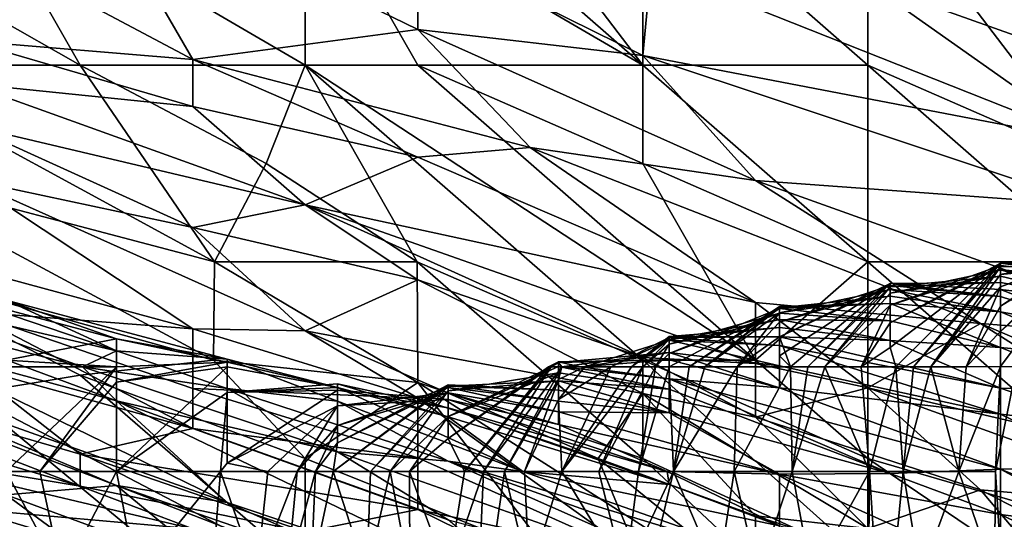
# Model space of a CAD drawing. Extents: x -1.1 to 1.1, y -0.36 to 0.36.
# Tile 466 of 482: x 0.8834 to 0.9225, y 0.2599 to 0.2797. Entities that reach past the tile are written whole.
import ezdxf

# ---------------------------------------------------------------- set-up
doc = ezdxf.new("R2010")
doc.units = 0

msp = doc.modelspace()

# ---------------------------------------------------------------- linework, layer by layer
for points in [[(0.908186, 0.277943, 0.740337), (0.899244, 0.289662, 0.741299), (0.894773, 0.289662, 0.740493)], [(0.894773, 0.289662, 0.740493), (0.894773, 0.285755, 0.739369), (0.908186, 0.277943, 0.740337)], [(0.908186, 0.285755, 0.74203), (0.899244, 0.289662, 0.741299), (0.908186, 0.277943, 0.740337)], [(0.885831, 0.277943, 0.732937), (0.88136, 0.285755, 0.735912), (0.872418, 0.285574, 0.733206)], [(0.885831, 0.277943, 0.732937), (0.872418, 0.285574, 0.733206), (0.876811, 0.277943, 0.7293)], [(0.890302, 0.278166, 0.518362), (0.88136, 0.282918, 0.526175), (0.885831, 0.285893, 0.5418)], [(0.88136, 0.285755, 0.735912), (0.894773, 0.277943, 0.736217), (0.894773, 0.285755, 0.739369)], [(0.894773, 0.277943, 0.736217), (0.88136, 0.285755, 0.735912), (0.885831, 0.277943, 0.732937)], [(0.899244, 0.282735, 0.545706), (0.899244, 0.27935, 0.533987), (0.885831, 0.285893, 0.5418)], [(0.890302, 0.278166, 0.518362), (0.885831, 0.285893, 0.5418), (0.899244, 0.27935, 0.533987)], [(0.894773, 0.285755, 0.739369), (0.894773, 0.277943, 0.736217), (0.899244, 0.277943, 0.737674)], [(0.908186, 0.277943, 0.740337), (0.894773, 0.285755, 0.739369), (0.899244, 0.277943, 0.737674)], [(0.917128, 0.285755, 0.74355), (0.908186, 0.285755, 0.74203), (0.917128, 0.277943, 0.742446)], [(0.908186, 0.277943, 0.740337), (0.917128, 0.277943, 0.742446), (0.908186, 0.285755, 0.74203)], [(0.92607, 0.274037, 0.743801), (0.92607, 0.281849, 0.744714), (0.917128, 0.285755, 0.74355)], [(0.917128, 0.285755, 0.74355), (0.917128, 0.277943, 0.742446), (0.92607, 0.274037, 0.743801)], [(0.88136, 0.282918, 0.526175), (0.890302, 0.278166, 0.518362), (0.88136, 0.278902, 0.51055)], [(0.908522, 0.281849, 0.553519), (0.908186, 0.278324, 0.5418), (0.899244, 0.282735, 0.545706)], [(0.899244, 0.282735, 0.545706), (0.908186, 0.278324, 0.5418), (0.899244, 0.27935, 0.533987)], [(0.908522, 0.281849, 0.553519), (0.92607, 0.274896, 0.553519), (0.908186, 0.278324, 0.5418)], [(0.92607, 0.274896, 0.553519), (0.908522, 0.281849, 0.553519), (0.917128, 0.281207, 0.561331)], [(0.935013, 0.274836, 0.565237), (0.917128, 0.281207, 0.561331), (0.92607, 0.281627, 0.57305)], [(0.935013, 0.274836, 0.565237), (0.92607, 0.274896, 0.553519), (0.917128, 0.281207, 0.561331)], [(0.899244, 0.27935, 0.533987), (0.903715, 0.274668, 0.522269), (0.890302, 0.278166, 0.518362)], [(0.912657, 0.273356, 0.530081), (0.899244, 0.27935, 0.533987), (0.908186, 0.278324, 0.5418)], [(0.912657, 0.273356, 0.530081), (0.903715, 0.274668, 0.522269), (0.899244, 0.27935, 0.533987)], [(0.890302, 0.278166, 0.518362), (0.890302, 0.276297, 0.51055), (0.88136, 0.278902, 0.51055)], [(0.88136, 0.278902, 0.51055), (0.890302, 0.276297, 0.51055), (0.88136, 0.277208, 0.502737)], [(0.890302, 0.278166, 0.518362), (0.899244, 0.274288, 0.514456), (0.890302, 0.276297, 0.51055)], [(0.899244, 0.274288, 0.514456), (0.890302, 0.278166, 0.518362), (0.903715, 0.274668, 0.522269)], [(0.92607, 0.274896, 0.553519), (0.92607, 0.272381, 0.545706), (0.908186, 0.278324, 0.5418)], [(0.908186, 0.278324, 0.5418), (0.92607, 0.272381, 0.545706), (0.912657, 0.273356, 0.530081)], [(0.891169, 0.27013, 0.7293), (0.885831, 0.277943, 0.732937), (0.876811, 0.277943, 0.7293)], [(0.876811, 0.277943, 0.7293), (0.876889, 0.273884, 0.725394), (0.891169, 0.27013, 0.7293)], [(0.893214, 0.274037, 0.733206), (0.894773, 0.277943, 0.736217), (0.885831, 0.277943, 0.732937)], [(0.893214, 0.274037, 0.733206), (0.885831, 0.277943, 0.732937), (0.891169, 0.27013, 0.7293)], [(0.899217, 0.27013, 0.733206), (0.894773, 0.277943, 0.736217), (0.893214, 0.274037, 0.733206)], [(0.894773, 0.277943, 0.736217), (0.908186, 0.266224, 0.734574), (0.912657, 0.266224, 0.736635)], [(0.912657, 0.266224, 0.736635), (0.899244, 0.277943, 0.737674), (0.894773, 0.277943, 0.736217)], [(0.908186, 0.266224, 0.734574), (0.894773, 0.277943, 0.736217), (0.899217, 0.27013, 0.733206)], [(0.899244, 0.277943, 0.737674), (0.908186, 0.274037, 0.738762), (0.908186, 0.277943, 0.740337)], [(0.912657, 0.266224, 0.736635), (0.908186, 0.274037, 0.738762), (0.899244, 0.277943, 0.737674)], [(0.908186, 0.277943, 0.740337), (0.908186, 0.274037, 0.738762), (0.917128, 0.27013, 0.740196)], [(0.917128, 0.27013, 0.740196), (0.917128, 0.277943, 0.742446), (0.908186, 0.277943, 0.740337)], [(0.92607, 0.27013, 0.742911), (0.92607, 0.274037, 0.743801), (0.917128, 0.277943, 0.742446)], [(0.917128, 0.27013, 0.740196), (0.92607, 0.27013, 0.742911), (0.917128, 0.277943, 0.742446)], [(0.894773, 0.272398, 0.498831), (0.88136, 0.277208, 0.502737), (0.890302, 0.276297, 0.51055)], [(0.894773, 0.272398, 0.498831), (0.88136, 0.275561, 0.494925), (0.88136, 0.277208, 0.502737)], [(0.890302, 0.276297, 0.51055), (0.899244, 0.274288, 0.514456), (0.894773, 0.272398, 0.498831)], [(0.894773, 0.272398, 0.498831), (0.890302, 0.271487, 0.487112), (0.88136, 0.275561, 0.494925)], [(0.88136, 0.275561, 0.494925), (0.890302, 0.271487, 0.487112), (0.88136, 0.273397, 0.483206)], [(0.912657, 0.26851, 0.51055), (0.899244, 0.274288, 0.514456), (0.903715, 0.274668, 0.522269)], [(0.921599, 0.267678, 0.522269), (0.903715, 0.274668, 0.522269), (0.912657, 0.273356, 0.530081)], [(0.903715, 0.274668, 0.522269), (0.921599, 0.267678, 0.522269), (0.912657, 0.26851, 0.51055)], [(0.912657, 0.26851, 0.51055), (0.894773, 0.272398, 0.498831), (0.899244, 0.274288, 0.514456)], [(0.891131, 0.266224, 0.725394), (0.891169, 0.27013, 0.7293), (0.876889, 0.273884, 0.725394)], [(0.891131, 0.266224, 0.725394), (0.876889, 0.273884, 0.725394), (0.876889, 0.270172, 0.721487)], [(0.899217, 0.27013, 0.733206), (0.893214, 0.274037, 0.733206), (0.891169, 0.27013, 0.7293)], [(0.908186, 0.274037, 0.738762), (0.912657, 0.266224, 0.736635), (0.917128, 0.27013, 0.740196)], [(0.88136, 0.273397, 0.483206), (0.890302, 0.267473, 0.463675), (0.872418, 0.272316, 0.463675)], [(0.894773, 0.267391, 0.471487), (0.88136, 0.273397, 0.483206), (0.890302, 0.271487, 0.487112)], [(0.890302, 0.267473, 0.463675), (0.88136, 0.273397, 0.483206), (0.894773, 0.267391, 0.471487)], [(0.930542, 0.266969, 0.533987), (0.912657, 0.273356, 0.530081), (0.92607, 0.272381, 0.545706)], [(0.930542, 0.266969, 0.533987), (0.921599, 0.267678, 0.522269), (0.912657, 0.273356, 0.530081)], [(0.88136, 0.268162, 0.451956), (0.872418, 0.272316, 0.463675), (0.890302, 0.267473, 0.463675)], [(0.894773, 0.272398, 0.498831), (0.899244, 0.269409, 0.491019), (0.890302, 0.271487, 0.487112)], [(0.894773, 0.272398, 0.498831), (0.908186, 0.266333, 0.491019), (0.899244, 0.269409, 0.491019)], [(0.912657, 0.266089, 0.498831), (0.894773, 0.272398, 0.498831), (0.912657, 0.26851, 0.51055)], [(0.912657, 0.266089, 0.498831), (0.908186, 0.266333, 0.491019), (0.894773, 0.272398, 0.498831)], [(0.890302, 0.271487, 0.487112), (0.899244, 0.269409, 0.491019), (0.894773, 0.267391, 0.471487)], [(0.891131, 0.266224, 0.725394), (0.876889, 0.270172, 0.721487), (0.885831, 0.265625, 0.721487)], [(0.876889, 0.270172, 0.721487), (0.88136, 0.264888, 0.717581), (0.885831, 0.265625, 0.721487)], [(0.899244, 0.265338, 0.7293), (0.891169, 0.27013, 0.7293), (0.891131, 0.266224, 0.725394)], [(0.891169, 0.27013, 0.7293), (0.899244, 0.265338, 0.7293), (0.899217, 0.27013, 0.733206)], [(0.908186, 0.262318, 0.731585), (0.908186, 0.266224, 0.734574), (0.899217, 0.27013, 0.733206)], [(0.899217, 0.27013, 0.733206), (0.899244, 0.265338, 0.7293), (0.908186, 0.262318, 0.731585)], [(0.917128, 0.262318, 0.736295), (0.917128, 0.27013, 0.740196), (0.912657, 0.266224, 0.736635)], [(0.917128, 0.27013, 0.740196), (0.917128, 0.262318, 0.736295), (0.930542, 0.258412, 0.74023)], [(0.930542, 0.258412, 0.74023), (0.92607, 0.27013, 0.742911), (0.917128, 0.27013, 0.740196)], [(0.922395, 0.270078, 0.071521), (0.922395, 0.270079, 0.067764), (0.918005, 0.266728, 0.071521)], [(0.918005, 0.266728, 0.071521), (0.922395, 0.270079, 0.067764), (0.918234, 0.265961, 0.067764)], [(0.922395, 0.270078, 0.071521), (0.918005, 0.267703, 0.075278), (0.922395, 0.269985, 0.075278)], [(0.922395, 0.270078, 0.071521), (0.918005, 0.266728, 0.071521), (0.918005, 0.267703, 0.075278)], [(0.922395, 0.269985, 0.075278), (0.918005, 0.268407, 0.079035), (0.922395, 0.269816, 0.079035)], [(0.918005, 0.268407, 0.079035), (0.922395, 0.269985, 0.075278), (0.918005, 0.267703, 0.075278)], [(0.922395, 0.270079, 0.067764), (0.918936, 0.265961, 0.064007), (0.918234, 0.265961, 0.067764)], [(0.922395, 0.26993, 0.064007), (0.918936, 0.265961, 0.064007), (0.922395, 0.270079, 0.067764)], [(0.919629, 0.265961, 0.06025), (0.918936, 0.265961, 0.064007), (0.922395, 0.26993, 0.064007)], [(0.919629, 0.265961, 0.06025), (0.922395, 0.26993, 0.064007), (0.922395, 0.269625, 0.06025)], [(0.922395, 0.269625, 0.06025), (0.926784, 0.270054, 0.064007), (0.924956, 0.270111, 0.056493)], [(0.922395, 0.269625, 0.06025), (0.924956, 0.270111, 0.056493), (0.922395, 0.269134, 0.056493)], [(0.925058, 0.270111, 0.052735), (0.922395, 0.269134, 0.056493), (0.924956, 0.270111, 0.056493)], [(0.922395, 0.269134, 0.056493), (0.925058, 0.270111, 0.052735), (0.922395, 0.268375, 0.052735)], [(0.925234, 0.270111, 0.048978), (0.922395, 0.268375, 0.052735), (0.925058, 0.270111, 0.052735)], [(0.922395, 0.268375, 0.052735), (0.925234, 0.270111, 0.048978), (0.922395, 0.267367, 0.048978)], [(0.925483, 0.270111, 0.045221), (0.922395, 0.267367, 0.048978), (0.925234, 0.270111, 0.048978)], [(0.922395, 0.265973, 0.045221), (0.922395, 0.267367, 0.048978), (0.925483, 0.270111, 0.045221)], [(0.923029, 0.265961, 0.041464), (0.922395, 0.265973, 0.045221), (0.925483, 0.270111, 0.045221)], [(0.922395, 0.270078, 0.071521), (0.926784, 0.269769, 0.067764), (0.922395, 0.270079, 0.067764)], [(0.922395, 0.270079, 0.067764), (0.926784, 0.269769, 0.067764), (0.926784, 0.270054, 0.064007)], [(0.926784, 0.270054, 0.064007), (0.922395, 0.26993, 0.064007), (0.922395, 0.270079, 0.067764)], [(0.922395, 0.269985, 0.075278), (0.926784, 0.269477, 0.071521), (0.922395, 0.270078, 0.071521)], [(0.926784, 0.269477, 0.071521), (0.926784, 0.269769, 0.067764), (0.922395, 0.270078, 0.071521)], [(0.922395, 0.269625, 0.06025), (0.922395, 0.26993, 0.064007), (0.926784, 0.270054, 0.064007)], [(0.922395, 0.269816, 0.079035), (0.926784, 0.269477, 0.071521), (0.922395, 0.269985, 0.075278)], [(0.878498, 0.269575, 0.218049), (0.887277, 0.266591, 0.218049), (0.882888, 0.268614, 0.210535)], [(0.878498, 0.268651, 0.22932), (0.887277, 0.266591, 0.218049), (0.878498, 0.269575, 0.218049)], [(0.922395, 0.269816, 0.079035), (0.918005, 0.268892, 0.082792), (0.922395, 0.269559, 0.082792)], [(0.922395, 0.269816, 0.079035), (0.918005, 0.268407, 0.079035), (0.918005, 0.268892, 0.082792)], [(0.922395, 0.269311, 0.08655), (0.922395, 0.269559, 0.082792), (0.918005, 0.269143, 0.08655)], [(0.918005, 0.269143, 0.08655), (0.922395, 0.269559, 0.082792), (0.918005, 0.268892, 0.082792)], [(0.922395, 0.269134, 0.056493), (0.919629, 0.265961, 0.06025), (0.922395, 0.269625, 0.06025)], [(0.922395, 0.269559, 0.082792), (0.926784, 0.268513, 0.082792), (0.922395, 0.269816, 0.079035)], [(0.926784, 0.269477, 0.071521), (0.922395, 0.269816, 0.079035), (0.926784, 0.268513, 0.082792)], [(0.922395, 0.269311, 0.08655), (0.926784, 0.268513, 0.082792), (0.922395, 0.269559, 0.082792)], [(0.899244, 0.269409, 0.491019), (0.908186, 0.264901, 0.483206), (0.894773, 0.267391, 0.471487)], [(0.908186, 0.264901, 0.483206), (0.899244, 0.269409, 0.491019), (0.908186, 0.266333, 0.491019)], [(0.918005, 0.269268, 0.094064), (0.918005, 0.269271, 0.090307), (0.913615, 0.266394, 0.094064)], [(0.913615, 0.266394, 0.094064), (0.918005, 0.269271, 0.090307), (0.914055, 0.265961, 0.090307)], [(0.918005, 0.269268, 0.094064), (0.913615, 0.267153, 0.097821), (0.918005, 0.269187, 0.097821)], [(0.913615, 0.267153, 0.097821), (0.918005, 0.269268, 0.094064), (0.913615, 0.266394, 0.094064)], [(0.918005, 0.269187, 0.097821), (0.913615, 0.267732, 0.101578), (0.918005, 0.269031, 0.101578)], [(0.913615, 0.267732, 0.101578), (0.918005, 0.269187, 0.097821), (0.913615, 0.267153, 0.097821)], [(0.914055, 0.265961, 0.090307), (0.918005, 0.269271, 0.090307), (0.914744, 0.265961, 0.08655)], [(0.918005, 0.269271, 0.090307), (0.918005, 0.269143, 0.08655), (0.914744, 0.265961, 0.08655)], [(0.914744, 0.265961, 0.08655), (0.918005, 0.269143, 0.08655), (0.915419, 0.265961, 0.082792)], [(0.918005, 0.268892, 0.082792), (0.915419, 0.265961, 0.082792), (0.918005, 0.269143, 0.08655)], [(0.918005, 0.269271, 0.090307), (0.922395, 0.269311, 0.08655), (0.918005, 0.269143, 0.08655)], [(0.918005, 0.269271, 0.090307), (0.922395, 0.269031, 0.090307), (0.922395, 0.269311, 0.08655)], [(0.918005, 0.269268, 0.094064), (0.922395, 0.269031, 0.090307), (0.918005, 0.269271, 0.090307)], [(0.918005, 0.269187, 0.097821), (0.922395, 0.268757, 0.094064), (0.918005, 0.269268, 0.094064)], [(0.922395, 0.269031, 0.090307), (0.918005, 0.269268, 0.094064), (0.922395, 0.268757, 0.094064)], [(0.918005, 0.269031, 0.101578), (0.922395, 0.268757, 0.094064), (0.918005, 0.269187, 0.097821)], [(0.926784, 0.268513, 0.082792), (0.922395, 0.269311, 0.08655), (0.922395, 0.269031, 0.090307)], [(0.918005, 0.269031, 0.101578), (0.913615, 0.268105, 0.105335), (0.918005, 0.268763, 0.105335)], [(0.913615, 0.268105, 0.105335), (0.918005, 0.269031, 0.101578), (0.913615, 0.267732, 0.101578)], [(0.918005, 0.26847, 0.109092), (0.918005, 0.268763, 0.105335), (0.913615, 0.268299, 0.109092)], [(0.913615, 0.268299, 0.109092), (0.918005, 0.268763, 0.105335), (0.913615, 0.268105, 0.105335)], [(0.918005, 0.268407, 0.079035), (0.915419, 0.265961, 0.082792), (0.918005, 0.268892, 0.082792)], [(0.918005, 0.268763, 0.105335), (0.922395, 0.26814, 0.101578), (0.918005, 0.269031, 0.101578)], [(0.922395, 0.268757, 0.094064), (0.918005, 0.269031, 0.101578), (0.922395, 0.26814, 0.101578)], [(0.918005, 0.26847, 0.109092), (0.922395, 0.26814, 0.101578), (0.918005, 0.268763, 0.105335)], [(0.919629, 0.265961, 0.06025), (0.922395, 0.269134, 0.056493), (0.921028, 0.265961, 0.052735)], [(0.922395, 0.268375, 0.052735), (0.921028, 0.265961, 0.052735), (0.922395, 0.269134, 0.056493)], [(0.922395, 0.268757, 0.094064), (0.926784, 0.267337, 0.097821), (0.922395, 0.269031, 0.090307)], [(0.926784, 0.268513, 0.082792), (0.922395, 0.269031, 0.090307), (0.926784, 0.267337, 0.097821)], [(0.922395, 0.26814, 0.101578), (0.926784, 0.267337, 0.097821), (0.922395, 0.268757, 0.094064)], [(0.885925, 0.265961, 0.22932), (0.878498, 0.268651, 0.22932), (0.878498, 0.267872, 0.236834)], [(0.878498, 0.268651, 0.22932), (0.885925, 0.265961, 0.22932), (0.887277, 0.266591, 0.218049)], [(0.891667, 0.266264, 0.20302), (0.882888, 0.268614, 0.210535), (0.887277, 0.266591, 0.218049)], [(0.882888, 0.268614, 0.210535), (0.891667, 0.266264, 0.20302), (0.887277, 0.26707, 0.20302)], [(0.882888, 0.268614, 0.210535), (0.887277, 0.26707, 0.20302), (0.882888, 0.268235, 0.206778)], [(0.912657, 0.26851, 0.51055), (0.917128, 0.265122, 0.502737), (0.912657, 0.266089, 0.498831)], [(0.912657, 0.26851, 0.51055), (0.921599, 0.267678, 0.522269), (0.917128, 0.265122, 0.502737)], [(0.913615, 0.268283, 0.116607), (0.918005, 0.267784, 0.116607), (0.918005, 0.26847, 0.109092)], [(0.913615, 0.26835, 0.112849), (0.913615, 0.268283, 0.116607), (0.918005, 0.26847, 0.109092)], [(0.913615, 0.26835, 0.112849), (0.918005, 0.26847, 0.109092), (0.913615, 0.268299, 0.109092)], [(0.915419, 0.265961, 0.082792), (0.918005, 0.268407, 0.079035), (0.916864, 0.265961, 0.075278)], [(0.918005, 0.267703, 0.075278), (0.916864, 0.265961, 0.075278), (0.918005, 0.268407, 0.079035)], [(0.918005, 0.26847, 0.109092), (0.918005, 0.267784, 0.116607), (0.922395, 0.266725, 0.116607)], [(0.922395, 0.26814, 0.101578), (0.918005, 0.26847, 0.109092), (0.922395, 0.266725, 0.116607)], [(0.921028, 0.265961, 0.052735), (0.922395, 0.268375, 0.052735), (0.922395, 0.267367, 0.048978)], [(0.890302, 0.265098, 0.44805), (0.88136, 0.268162, 0.451956), (0.890302, 0.267473, 0.463675)], [(0.88136, 0.268162, 0.451956), (0.890302, 0.265098, 0.44805), (0.890302, 0.263506, 0.436331)], [(0.88136, 0.268162, 0.451956), (0.890302, 0.263506, 0.436331), (0.88136, 0.265985, 0.436331)], [(0.882888, 0.266222, 0.20302), (0.882888, 0.268235, 0.206778), (0.887277, 0.26707, 0.20302)], [(0.909226, 0.266491, 0.120364), (0.913615, 0.268283, 0.116607), (0.909226, 0.265961, 0.116675)], [(0.909226, 0.265961, 0.116675), (0.913615, 0.268283, 0.116607), (0.910023, 0.265961, 0.112849)], [(0.913615, 0.268089, 0.120364), (0.913615, 0.268283, 0.116607), (0.909226, 0.266491, 0.120364)], [(0.913615, 0.268089, 0.120364), (0.909226, 0.266859, 0.124121), (0.913615, 0.267838, 0.124121)], [(0.909226, 0.266859, 0.124121), (0.913615, 0.268089, 0.120364), (0.909226, 0.266491, 0.120364)], [(0.913615, 0.268283, 0.116607), (0.913615, 0.26835, 0.112849), (0.910023, 0.265961, 0.112849)], [(0.913615, 0.26835, 0.112849), (0.910649, 0.265961, 0.109092), (0.910023, 0.265961, 0.112849)], [(0.913615, 0.26835, 0.112849), (0.913615, 0.268299, 0.109092), (0.910649, 0.265961, 0.109092)], [(0.913615, 0.268105, 0.105335), (0.910649, 0.265961, 0.109092), (0.913615, 0.268299, 0.109092)], [(0.910649, 0.265961, 0.109092), (0.913615, 0.268105, 0.105335), (0.911934, 0.265961, 0.101578)], [(0.913615, 0.267732, 0.101578), (0.911934, 0.265961, 0.101578), (0.913615, 0.268105, 0.105335)], [(0.918005, 0.267784, 0.116607), (0.913615, 0.268283, 0.116607), (0.913615, 0.268089, 0.120364)], [(0.913615, 0.267838, 0.124121), (0.918005, 0.267784, 0.116607), (0.913615, 0.268089, 0.120364)], [(0.922395, 0.266725, 0.116607), (0.926784, 0.266304, 0.109092), (0.922395, 0.26814, 0.101578)], [(0.926784, 0.267337, 0.097821), (0.922395, 0.26814, 0.101578), (0.926784, 0.266304, 0.109092)], [(0.887277, 0.26461, 0.236834), (0.878498, 0.267872, 0.236834), (0.878498, 0.266987, 0.244349)], [(0.887277, 0.26461, 0.236834), (0.885925, 0.265961, 0.22932), (0.878498, 0.267872, 0.236834)], [(0.913615, 0.267838, 0.124121), (0.909226, 0.267052, 0.127878), (0.913615, 0.267524, 0.127878)], [(0.909226, 0.267052, 0.127878), (0.913615, 0.267838, 0.124121), (0.909226, 0.266859, 0.124121)], [(0.911934, 0.265961, 0.101578), (0.913615, 0.267732, 0.101578), (0.913615, 0.267153, 0.097821)], [(0.913615, 0.267524, 0.127878), (0.918005, 0.267009, 0.124121), (0.913615, 0.267838, 0.124121)], [(0.918005, 0.267784, 0.116607), (0.913615, 0.267838, 0.124121), (0.918005, 0.267009, 0.124121)], [(0.918005, 0.266728, 0.071521), (0.916864, 0.265961, 0.075278), (0.918005, 0.267703, 0.075278)], [(0.921599, 0.267678, 0.522269), (0.930542, 0.262001, 0.514456), (0.917128, 0.265122, 0.502737)], [(0.918005, 0.267009, 0.124121), (0.922395, 0.266725, 0.116607), (0.918005, 0.267784, 0.116607)], [(0.930542, 0.266969, 0.533987), (0.930542, 0.263889, 0.522269), (0.921599, 0.267678, 0.522269)], [(0.930542, 0.263889, 0.522269), (0.930542, 0.262001, 0.514456), (0.921599, 0.267678, 0.522269)], [(0.894773, 0.267391, 0.471487), (0.899244, 0.264723, 0.463675), (0.890302, 0.267473, 0.463675)], [(0.890302, 0.267473, 0.463675), (0.899244, 0.264723, 0.463675), (0.890302, 0.265098, 0.44805)], [(0.908186, 0.264901, 0.483206), (0.906408, 0.262318, 0.463675), (0.894773, 0.267391, 0.471487)], [(0.894773, 0.267391, 0.471487), (0.906408, 0.262318, 0.463675), (0.899244, 0.264723, 0.463675)], [(0.913615, 0.267155, 0.131635), (0.913615, 0.267524, 0.127878), (0.909226, 0.267168, 0.131635)], [(0.909226, 0.267168, 0.131635), (0.913615, 0.267524, 0.127878), (0.909226, 0.267052, 0.127878)], [(0.913615, 0.267155, 0.131635), (0.918005, 0.267009, 0.124121), (0.913615, 0.267524, 0.127878)], [(0.922395, 0.267367, 0.048978), (0.922395, 0.265973, 0.045221), (0.921028, 0.265961, 0.052735)], [(0.874109, 0.266804, 0.259377), (0.891667, 0.260579, 0.25562), (0.878498, 0.266987, 0.244349)], [(0.887277, 0.261245, 0.263134), (0.891667, 0.260579, 0.25562), (0.874109, 0.266804, 0.259377)], [(0.878498, 0.264601, 0.263134), (0.887277, 0.261245, 0.263134), (0.874109, 0.266804, 0.259377)], [(0.891667, 0.260579, 0.25562), (0.887277, 0.26461, 0.236834), (0.878498, 0.266987, 0.244349)], [(0.882888, 0.266222, 0.20302), (0.887277, 0.26707, 0.20302), (0.887277, 0.265961, 0.200147)], [(0.891667, 0.266264, 0.20302), (0.891667, 0.266148, 0.199263), (0.887277, 0.26707, 0.20302)], [(0.887277, 0.265961, 0.200147), (0.887277, 0.26707, 0.20302), (0.891667, 0.266148, 0.199263)], [(0.90588, 0.265961, 0.142906), (0.909226, 0.267025, 0.139149), (0.906912, 0.265961, 0.135392)], [(0.90588, 0.265961, 0.142906), (0.909226, 0.266528, 0.146664), (0.909226, 0.267025, 0.139149)], [(0.909226, 0.267126, 0.135392), (0.906912, 0.265961, 0.135392), (0.909226, 0.267025, 0.139149)], [(0.907741, 0.265961, 0.127878), (0.906912, 0.265961, 0.135392), (0.909226, 0.267126, 0.135392)], [(0.909226, 0.267168, 0.131635), (0.907741, 0.265961, 0.127878), (0.909226, 0.267126, 0.135392)], [(0.909226, 0.267052, 0.127878), (0.907741, 0.265961, 0.127878), (0.909226, 0.267168, 0.131635)], [(0.907741, 0.265961, 0.127878), (0.909226, 0.267052, 0.127878), (0.90818, 0.265961, 0.124121)], [(0.909226, 0.267052, 0.127878), (0.909226, 0.266859, 0.124121), (0.90818, 0.265961, 0.124121)], [(0.908682, 0.265961, 0.120364), (0.90818, 0.265961, 0.124121), (0.909226, 0.266859, 0.124121)], [(0.909226, 0.266859, 0.124121), (0.909226, 0.266491, 0.120364), (0.908682, 0.265961, 0.120364)], [(0.909226, 0.267168, 0.131635), (0.909226, 0.267126, 0.135392), (0.913615, 0.267155, 0.131635)], [(0.913615, 0.266804, 0.135392), (0.913615, 0.267155, 0.131635), (0.909226, 0.267126, 0.135392)], [(0.913615, 0.266804, 0.135392), (0.909226, 0.267126, 0.135392), (0.909226, 0.267025, 0.139149)], [(0.909226, 0.266528, 0.146664), (0.913615, 0.266004, 0.142906), (0.909226, 0.267025, 0.139149)], [(0.913615, 0.266804, 0.135392), (0.909226, 0.267025, 0.139149), (0.913615, 0.266004, 0.142906)], [(0.913615, 0.267153, 0.097821), (0.914055, 0.265961, 0.090307), (0.911934, 0.265961, 0.101578)], [(0.922395, 0.265112, 0.131635), (0.913615, 0.267155, 0.131635), (0.913615, 0.266804, 0.135392)], [(0.913615, 0.267155, 0.131635), (0.922395, 0.265112, 0.131635), (0.918005, 0.267009, 0.124121)], [(0.913615, 0.266394, 0.094064), (0.914055, 0.265961, 0.090307), (0.913615, 0.267153, 0.097821)], [(0.922395, 0.264075, 0.139149), (0.922395, 0.265112, 0.131635), (0.913615, 0.266804, 0.135392)], [(0.913615, 0.266004, 0.142906), (0.922395, 0.264075, 0.139149), (0.913615, 0.266804, 0.135392)], [(0.918005, 0.267009, 0.124121), (0.922395, 0.265112, 0.131635), (0.922395, 0.266725, 0.116607)], [(0.885925, 0.265961, 0.22932), (0.891667, 0.2651, 0.218049), (0.887277, 0.266591, 0.218049)], [(0.887277, 0.266591, 0.218049), (0.891667, 0.2651, 0.218049), (0.891667, 0.266264, 0.20302)], [(0.909226, 0.266245, 0.150421), (0.909226, 0.266528, 0.146664), (0.904836, 0.266133, 0.150421)], [(0.904836, 0.266133, 0.150421), (0.909226, 0.266528, 0.146664), (0.904962, 0.265961, 0.146664)], [(0.90588, 0.265961, 0.142906), (0.904962, 0.265961, 0.146664), (0.909226, 0.266528, 0.146664)], [(0.909226, 0.265961, 0.116675), (0.908682, 0.265961, 0.120364), (0.909226, 0.266491, 0.120364)], [(0.913615, 0.265122, 0.150421), (0.909226, 0.266528, 0.146664), (0.909226, 0.266245, 0.150421)], [(0.913615, 0.265122, 0.150421), (0.913615, 0.266004, 0.142906), (0.909226, 0.266528, 0.146664)], [(0.918005, 0.266728, 0.071521), (0.918234, 0.265961, 0.067764), (0.916864, 0.265961, 0.075278)], [(0.922395, 0.265112, 0.131635), (0.926784, 0.264998, 0.120364), (0.922395, 0.266725, 0.116607)], [(0.926784, 0.266304, 0.109092), (0.922395, 0.266725, 0.116607), (0.926784, 0.264998, 0.120364)], [(0.885831, 0.262493, 0.4168), (0.872418, 0.266378, 0.420706), (0.88136, 0.265985, 0.436331)], [(0.872418, 0.266378, 0.420706), (0.885831, 0.262493, 0.4168), (0.885831, 0.26122, 0.405081)], [(0.872418, 0.266378, 0.420706), (0.885831, 0.26122, 0.405081), (0.872418, 0.265198, 0.408987)], [(0.887277, 0.265961, 0.200147), (0.882888, 0.265961, 0.20271), (0.882888, 0.266222, 0.20302)], [(0.885831, 0.265625, 0.721487), (0.894773, 0.262318, 0.72326), (0.891131, 0.266224, 0.725394)], [(0.891667, 0.266148, 0.199263), (0.887277, 0.265352, 0.199263), (0.887277, 0.265961, 0.200147)], [(0.887277, 0.265352, 0.199263), (0.891667, 0.266148, 0.199263), (0.891667, 0.265961, 0.198486)], [(0.894773, 0.262318, 0.72326), (0.899244, 0.265338, 0.7293), (0.891131, 0.266224, 0.725394)], [(0.896057, 0.265144, 0.199263), (0.891667, 0.266148, 0.199263), (0.891667, 0.266264, 0.20302)], [(0.896057, 0.264604, 0.206778), (0.891667, 0.266264, 0.20302), (0.891667, 0.2651, 0.218049)], [(0.896057, 0.264604, 0.206778), (0.896057, 0.265144, 0.199263), (0.891667, 0.266264, 0.20302)], [(0.896057, 0.265144, 0.199263), (0.891667, 0.265961, 0.198486), (0.891667, 0.266148, 0.199263)], [(0.904836, 0.266158, 0.154178), (0.904431, 0.265961, 0.154178), (0.904538, 0.265961, 0.157935)], [(0.904543, 0.265961, 0.150421), (0.904431, 0.265961, 0.154178), (0.904836, 0.266158, 0.154178)], [(0.904836, 0.265974, 0.161692), (0.904836, 0.266158, 0.154178), (0.904538, 0.265961, 0.157935)], [(0.904836, 0.266158, 0.154178), (0.904836, 0.266133, 0.150421), (0.904543, 0.265961, 0.150421)], [(0.904543, 0.265961, 0.150421), (0.904836, 0.266133, 0.150421), (0.904962, 0.265961, 0.146664)], [(0.904836, 0.266158, 0.154178), (0.909226, 0.266245, 0.150421), (0.904836, 0.266133, 0.150421)], [(0.904836, 0.266158, 0.154178), (0.90571, 0.265961, 0.157935), (0.909226, 0.266245, 0.150421)], [(0.90571, 0.265961, 0.157935), (0.904836, 0.266158, 0.154178), (0.904836, 0.265974, 0.161692)], [(0.909226, 0.266245, 0.150421), (0.90571, 0.265961, 0.157935), (0.909226, 0.265485, 0.157935)], [(0.912657, 0.263957, 0.487112), (0.908186, 0.266333, 0.491019), (0.912657, 0.266089, 0.498831)], [(0.908186, 0.266333, 0.491019), (0.912657, 0.263957, 0.487112), (0.908186, 0.264901, 0.483206)], [(0.917128, 0.262318, 0.736295), (0.912657, 0.266224, 0.736635), (0.908186, 0.266224, 0.734574)], [(0.908186, 0.266224, 0.734574), (0.917128, 0.258223, 0.733206), (0.917128, 0.262318, 0.736295)], [(0.917128, 0.258223, 0.733206), (0.908186, 0.266224, 0.734574), (0.908186, 0.262318, 0.731585)], [(0.909226, 0.265485, 0.157935), (0.913615, 0.265122, 0.150421), (0.909226, 0.266245, 0.150421)], [(0.912657, 0.263957, 0.487112), (0.912657, 0.266089, 0.498831), (0.917128, 0.265122, 0.502737)], [(0.88136, 0.265985, 0.436331), (0.890302, 0.263506, 0.436331), (0.885831, 0.262493, 0.4168)], [(0.885831, 0.265625, 0.721487), (0.88136, 0.264888, 0.717581), (0.894773, 0.257893, 0.717581)], [(0.882888, 0.26181, 0.20051), (0.882888, 0.265961, 0.20271), (0.887277, 0.265961, 0.200147)], [(0.887277, 0.265961, 0.200147), (0.884232, 0.26181, 0.199263), (0.882888, 0.26181, 0.20051)], [(0.887277, 0.265352, 0.199263), (0.884232, 0.26181, 0.199263), (0.887277, 0.265961, 0.200147)], [(0.894773, 0.257893, 0.717581), (0.894773, 0.262318, 0.72326), (0.885831, 0.265625, 0.721487)], [(0.887277, 0.26461, 0.236834), (0.896057, 0.262592, 0.225563), (0.885925, 0.265961, 0.22932)], [(0.891667, 0.2651, 0.218049), (0.885925, 0.265961, 0.22932), (0.896057, 0.262592, 0.225563)], [(0.891667, 0.265961, 0.198486), (0.891667, 0.264946, 0.195506), (0.887277, 0.26181, 0.196408)], [(0.887277, 0.26181, 0.196408), (0.887277, 0.265352, 0.199263), (0.891667, 0.265961, 0.198486)], [(0.891667, 0.264946, 0.195506), (0.891667, 0.265961, 0.198486), (0.896057, 0.265144, 0.199263)], [(0.904836, 0.265974, 0.161692), (0.900446, 0.26399, 0.161692), (0.904836, 0.265719, 0.165449)], [(0.904836, 0.265974, 0.161692), (0.904538, 0.265961, 0.157935), (0.900446, 0.26399, 0.161692)], [(0.900446, 0.263116, 0.157935), (0.904431, 0.265961, 0.154178), (0.901099, 0.26181, 0.150421)], [(0.900446, 0.26399, 0.161692), (0.904538, 0.265961, 0.157935), (0.900446, 0.263116, 0.157935)], [(0.904431, 0.265961, 0.154178), (0.900446, 0.263116, 0.157935), (0.904538, 0.265961, 0.157935)], [(0.900446, 0.265013, 0.169206), (0.904836, 0.265719, 0.165449), (0.900446, 0.26399, 0.161692)], [(0.904836, 0.265399, 0.169206), (0.904836, 0.265719, 0.165449), (0.900446, 0.265013, 0.169206)], [(0.901099, 0.26181, 0.150421), (0.904431, 0.265961, 0.154178), (0.904543, 0.265961, 0.150421)], [(0.901854, 0.26181, 0.146664), (0.901099, 0.26181, 0.150421), (0.904543, 0.265961, 0.150421)], [(0.904962, 0.265961, 0.146664), (0.901854, 0.26181, 0.146664), (0.904543, 0.265961, 0.150421)], [(0.901854, 0.26181, 0.146664), (0.904962, 0.265961, 0.146664), (0.902688, 0.26181, 0.142906)], [(0.904836, 0.265462, 0.142906), (0.902688, 0.26181, 0.142906), (0.904962, 0.265961, 0.146664)], [(0.909226, 0.265073, 0.161692), (0.904836, 0.265974, 0.161692), (0.904836, 0.265719, 0.165449)], [(0.909226, 0.265073, 0.161692), (0.909226, 0.265485, 0.157935), (0.904836, 0.265974, 0.161692)], [(0.904836, 0.265974, 0.161692), (0.909226, 0.265485, 0.157935), (0.90571, 0.265961, 0.157935)], [(0.904962, 0.265961, 0.146664), (0.90588, 0.265961, 0.142906), (0.904836, 0.265462, 0.142906)], [(0.904836, 0.265462, 0.142906), (0.90588, 0.265961, 0.142906), (0.904836, 0.264661, 0.139149)], [(0.906912, 0.265961, 0.135392), (0.904836, 0.264661, 0.139149), (0.90588, 0.265961, 0.142906)], [(0.906912, 0.265961, 0.135392), (0.904965, 0.26181, 0.131635), (0.904836, 0.264661, 0.139149)], [(0.909226, 0.265073, 0.161692), (0.904836, 0.265719, 0.165449), (0.904836, 0.265399, 0.169206)], [(0.904965, 0.26181, 0.131635), (0.906912, 0.265961, 0.135392), (0.907741, 0.265961, 0.127878)], [(0.90818, 0.265961, 0.124121), (0.904965, 0.26181, 0.131635), (0.907741, 0.265961, 0.127878)], [(0.904965, 0.26181, 0.131635), (0.90818, 0.265961, 0.124121), (0.90644, 0.26181, 0.124121)], [(0.908682, 0.265961, 0.120364), (0.90644, 0.26181, 0.124121), (0.90818, 0.265961, 0.124121)], [(0.908008, 0.26181, 0.116607), (0.90644, 0.26181, 0.124121), (0.908682, 0.265961, 0.120364)], [(0.909226, 0.265961, 0.116675), (0.908008, 0.26181, 0.116607), (0.908682, 0.265961, 0.120364)], [(0.908008, 0.26181, 0.116607), (0.909226, 0.265961, 0.116675), (0.9094, 0.26181, 0.109092)], [(0.909226, 0.265961, 0.116675), (0.910023, 0.265961, 0.112849), (0.9094, 0.26181, 0.109092)], [(0.9094, 0.26181, 0.109092), (0.910023, 0.265961, 0.112849), (0.910649, 0.265961, 0.109092)], [(0.911934, 0.265961, 0.101578), (0.9094, 0.26181, 0.109092), (0.910649, 0.265961, 0.109092)], [(0.9094, 0.26181, 0.109092), (0.911934, 0.265961, 0.101578), (0.911808, 0.26181, 0.097821)], [(0.914055, 0.265961, 0.090307), (0.911808, 0.26181, 0.097821), (0.911934, 0.265961, 0.101578)], [(0.914055, 0.265961, 0.090307), (0.914121, 0.26181, 0.08655), (0.911808, 0.26181, 0.097821)], [(0.913615, 0.265122, 0.150421), (0.922395, 0.264075, 0.139149), (0.913615, 0.266004, 0.142906)], [(0.914121, 0.26181, 0.08655), (0.914055, 0.265961, 0.090307), (0.914744, 0.265961, 0.08655)], [(0.914744, 0.265961, 0.08655), (0.915419, 0.265961, 0.082792), (0.914121, 0.26181, 0.08655)], [(0.915419, 0.265961, 0.082792), (0.917187, 0.26181, 0.071521), (0.914121, 0.26181, 0.08655)], [(0.916864, 0.265961, 0.075278), (0.917187, 0.26181, 0.071521), (0.915419, 0.265961, 0.082792)], [(0.917187, 0.26181, 0.071521), (0.916864, 0.265961, 0.075278), (0.918234, 0.265961, 0.067764)], [(0.918234, 0.265961, 0.067764), (0.91853, 0.26181, 0.064007), (0.917187, 0.26181, 0.071521)], [(0.91853, 0.26181, 0.064007), (0.918234, 0.265961, 0.067764), (0.918936, 0.265961, 0.064007)], [(0.918936, 0.265961, 0.064007), (0.919629, 0.265961, 0.06025), (0.91853, 0.26181, 0.064007)], [(0.920743, 0.26181, 0.052735), (0.91853, 0.26181, 0.064007), (0.919629, 0.265961, 0.06025)], [(0.921028, 0.265961, 0.052735), (0.920743, 0.26181, 0.052735), (0.919629, 0.265961, 0.06025)], [(0.921028, 0.265961, 0.052735), (0.922395, 0.265973, 0.045221), (0.920743, 0.26181, 0.052735)], [(0.922191, 0.26181, 0.045221), (0.920743, 0.26181, 0.052735), (0.922395, 0.265973, 0.045221)], [(0.922395, 0.265973, 0.045221), (0.923029, 0.265961, 0.041464), (0.922191, 0.26181, 0.045221)], [(0.922698, 0.25351, 0.041464), (0.922191, 0.26181, 0.045221), (0.923029, 0.265961, 0.041464)], [(0.887277, 0.26181, 0.196408), (0.884232, 0.26181, 0.199263), (0.887277, 0.265352, 0.199263)], [(0.896057, 0.265144, 0.199263), (0.896057, 0.265287, 0.195506), (0.891667, 0.264946, 0.195506)], [(0.896057, 0.26504, 0.191749), (0.891667, 0.264946, 0.195506), (0.896057, 0.265287, 0.195506)], [(0.894773, 0.262318, 0.72326), (0.904583, 0.258412, 0.725394), (0.899244, 0.265338, 0.7293)], [(0.896057, 0.262939, 0.180478), (0.900446, 0.265241, 0.176721), (0.89588, 0.26181, 0.176721)], [(0.900446, 0.265241, 0.176721), (0.900446, 0.265191, 0.172963), (0.89588, 0.26181, 0.176721)], [(0.896057, 0.265144, 0.199263), (0.900446, 0.26397, 0.195506), (0.896057, 0.265287, 0.195506)], [(0.900446, 0.26433, 0.191749), (0.896057, 0.265287, 0.195506), (0.900446, 0.26397, 0.195506)], [(0.896057, 0.265287, 0.195506), (0.900446, 0.26433, 0.191749), (0.896057, 0.26504, 0.191749)], [(0.900446, 0.265241, 0.176721), (0.896057, 0.262939, 0.180478), (0.900446, 0.265144, 0.180478)], [(0.917128, 0.253939, 0.7293), (0.908186, 0.262318, 0.731585), (0.899244, 0.265338, 0.7293)], [(0.917128, 0.253939, 0.7293), (0.899244, 0.265338, 0.7293), (0.904583, 0.258412, 0.725394)], [(0.904836, 0.265039, 0.172963), (0.904836, 0.265399, 0.169206), (0.900446, 0.265191, 0.172963)], [(0.904836, 0.265399, 0.169206), (0.900446, 0.265013, 0.169206), (0.900446, 0.265191, 0.172963)], [(0.900446, 0.265144, 0.180478), (0.904836, 0.264599, 0.176721), (0.900446, 0.265241, 0.176721)], [(0.904836, 0.265039, 0.172963), (0.900446, 0.265241, 0.176721), (0.904836, 0.264599, 0.176721)], [(0.900446, 0.265241, 0.176721), (0.904836, 0.265039, 0.172963), (0.900446, 0.265191, 0.172963)], [(0.902688, 0.26181, 0.142906), (0.904836, 0.265462, 0.142906), (0.903482, 0.26181, 0.139149)], [(0.904836, 0.264661, 0.139149), (0.903482, 0.26181, 0.139149), (0.904836, 0.265462, 0.142906)], [(0.909226, 0.265073, 0.161692), (0.904836, 0.265399, 0.169206), (0.909226, 0.264131, 0.169206)], [(0.904836, 0.265039, 0.172963), (0.909226, 0.264131, 0.169206), (0.904836, 0.265399, 0.169206)], [(0.909226, 0.265073, 0.161692), (0.918005, 0.261729, 0.165449), (0.909226, 0.265485, 0.157935)], [(0.922395, 0.261895, 0.154178), (0.909226, 0.265485, 0.157935), (0.918005, 0.261729, 0.165449)], [(0.909226, 0.265485, 0.157935), (0.922395, 0.261895, 0.154178), (0.913615, 0.265122, 0.150421)], [(0.872418, 0.265198, 0.408987), (0.885831, 0.26122, 0.405081), (0.876889, 0.262711, 0.393362)], [(0.890302, 0.257493, 0.713675), (0.88136, 0.264888, 0.717581), (0.872418, 0.261239, 0.705862)], [(0.894773, 0.257893, 0.717581), (0.88136, 0.264888, 0.717581), (0.890302, 0.257493, 0.713675)], [(0.887277, 0.26181, 0.196408), (0.891667, 0.264946, 0.195506), (0.891412, 0.26181, 0.191749)], [(0.899244, 0.262354, 0.44805), (0.890302, 0.265098, 0.44805), (0.899244, 0.264723, 0.463675)], [(0.890302, 0.265098, 0.44805), (0.899244, 0.262354, 0.44805), (0.890302, 0.263506, 0.436331)], [(0.891667, 0.262139, 0.191749), (0.891412, 0.26181, 0.191749), (0.891667, 0.264946, 0.195506)], [(0.896057, 0.262592, 0.225563), (0.900446, 0.262213, 0.214292), (0.891667, 0.2651, 0.218049)], [(0.891667, 0.2651, 0.218049), (0.900446, 0.262213, 0.214292), (0.896057, 0.264604, 0.206778)], [(0.891667, 0.262139, 0.191749), (0.891667, 0.264946, 0.195506), (0.896057, 0.26504, 0.191749)], [(0.896057, 0.26441, 0.187992), (0.891667, 0.262139, 0.191749), (0.896057, 0.26504, 0.191749)], [(0.89588, 0.26181, 0.176721), (0.900446, 0.265191, 0.172963), (0.897362, 0.26181, 0.169206)], [(0.900446, 0.26397, 0.195506), (0.896057, 0.265144, 0.199263), (0.903421, 0.26181, 0.206778)], [(0.900446, 0.265144, 0.180478), (0.896057, 0.263634, 0.184235), (0.900446, 0.264931, 0.184235)], [(0.896057, 0.263634, 0.184235), (0.900446, 0.265144, 0.180478), (0.896057, 0.262939, 0.180478)], [(0.903421, 0.26181, 0.206778), (0.896057, 0.265144, 0.199263), (0.896057, 0.264604, 0.206778)], [(0.900446, 0.264668, 0.187992), (0.896057, 0.26504, 0.191749), (0.900446, 0.26433, 0.191749)], [(0.900446, 0.264668, 0.187992), (0.896057, 0.26441, 0.187992), (0.896057, 0.26504, 0.191749)], [(0.900446, 0.264668, 0.187992), (0.900446, 0.264931, 0.184235), (0.896057, 0.26441, 0.187992)], [(0.900446, 0.264931, 0.184235), (0.896057, 0.263634, 0.184235), (0.896057, 0.26441, 0.187992)], [(0.900446, 0.265013, 0.169206), (0.897362, 0.26181, 0.169206), (0.900446, 0.265191, 0.172963)], [(0.897362, 0.26181, 0.169206), (0.900446, 0.265013, 0.169206), (0.898151, 0.26181, 0.165449)], [(0.900446, 0.26399, 0.161692), (0.898151, 0.26181, 0.165449), (0.900446, 0.265013, 0.169206)], [(0.900446, 0.264931, 0.184235), (0.904836, 0.264172, 0.180478), (0.900446, 0.265144, 0.180478)], [(0.904836, 0.264599, 0.176721), (0.900446, 0.265144, 0.180478), (0.904836, 0.264172, 0.180478)], [(0.900446, 0.264668, 0.187992), (0.904836, 0.263665, 0.184235), (0.900446, 0.264931, 0.184235)], [(0.904836, 0.264172, 0.180478), (0.900446, 0.264931, 0.184235), (0.904836, 0.263665, 0.184235)], [(0.904836, 0.264599, 0.176721), (0.909226, 0.264131, 0.169206), (0.904836, 0.265039, 0.172963)], [(0.908186, 0.264901, 0.483206), (0.912657, 0.260046, 0.463675), (0.906408, 0.262318, 0.463675)], [(0.917128, 0.259537, 0.471487), (0.908186, 0.264901, 0.483206), (0.912657, 0.263957, 0.487112)], [(0.908186, 0.264901, 0.483206), (0.917128, 0.259537, 0.471487), (0.912657, 0.260046, 0.463675)], [(0.909226, 0.264131, 0.169206), (0.918005, 0.261729, 0.165449), (0.909226, 0.265073, 0.161692)], [(0.917128, 0.265122, 0.502737), (0.921599, 0.261083, 0.491019), (0.912657, 0.263957, 0.487112)], [(0.913615, 0.265122, 0.150421), (0.922395, 0.261895, 0.154178), (0.922395, 0.264075, 0.139149)], [(0.930542, 0.262001, 0.514456), (0.930542, 0.260296, 0.506644), (0.917128, 0.265122, 0.502737)], [(0.917128, 0.265122, 0.502737), (0.930542, 0.260296, 0.506644), (0.921599, 0.261083, 0.491019)], [(0.926784, 0.263589, 0.131635), (0.922395, 0.265112, 0.131635), (0.922395, 0.264075, 0.139149)], [(0.922395, 0.265112, 0.131635), (0.926784, 0.263589, 0.131635), (0.926784, 0.264998, 0.120364)], [(0.878498, 0.264601, 0.263134), (0.882888, 0.260884, 0.266891), (0.887277, 0.261245, 0.263134)], [(0.887277, 0.26461, 0.236834), (0.900446, 0.259892, 0.233077), (0.896057, 0.262592, 0.225563)], [(0.904836, 0.256169, 0.248106), (0.900446, 0.259892, 0.233077), (0.887277, 0.26461, 0.236834)], [(0.904836, 0.256169, 0.248106), (0.887277, 0.26461, 0.236834), (0.891667, 0.260579, 0.25562)], [(0.903421, 0.26181, 0.206778), (0.896057, 0.264604, 0.206778), (0.900446, 0.262213, 0.214292)], [(0.899244, 0.264723, 0.463675), (0.906408, 0.262318, 0.463675), (0.908029, 0.258412, 0.440237)], [(0.899244, 0.264723, 0.463675), (0.908029, 0.258412, 0.440237), (0.899244, 0.262354, 0.44805)], [(0.900446, 0.26433, 0.191749), (0.909149, 0.26181, 0.187992), (0.900446, 0.264668, 0.187992)], [(0.909149, 0.26181, 0.187992), (0.904836, 0.263665, 0.184235), (0.900446, 0.264668, 0.187992)], [(0.903482, 0.26181, 0.139149), (0.904836, 0.264661, 0.139149), (0.904965, 0.26181, 0.131635)], [(0.904836, 0.264599, 0.176721), (0.904836, 0.264172, 0.180478), (0.909226, 0.264131, 0.169206)], [(0.891667, 0.262139, 0.191749), (0.896057, 0.26441, 0.187992), (0.893289, 0.26181, 0.187992)], [(0.893289, 0.26181, 0.187992), (0.896057, 0.26441, 0.187992), (0.894445, 0.26181, 0.184235)], [(0.896057, 0.26441, 0.187992), (0.896057, 0.263634, 0.184235), (0.894445, 0.26181, 0.184235)], [(0.900446, 0.26397, 0.195506), (0.909226, 0.26129, 0.191749), (0.900446, 0.26433, 0.191749)], [(0.909149, 0.26181, 0.187992), (0.900446, 0.26433, 0.191749), (0.909226, 0.26129, 0.191749)], [(0.904836, 0.264172, 0.180478), (0.913615, 0.261698, 0.176721), (0.909226, 0.264131, 0.169206)], [(0.904836, 0.263665, 0.184235), (0.913615, 0.261698, 0.176721), (0.904836, 0.264172, 0.180478)], [(0.918005, 0.261729, 0.165449), (0.909226, 0.264131, 0.169206), (0.913615, 0.261698, 0.176721)], [(0.926784, 0.26197, 0.142906), (0.922395, 0.264075, 0.139149), (0.922395, 0.261895, 0.154178)], [(0.926784, 0.263589, 0.131635), (0.922395, 0.264075, 0.139149), (0.926784, 0.26197, 0.142906)], [(0.900446, 0.26399, 0.161692), (0.898909, 0.26181, 0.161692), (0.898151, 0.26181, 0.165449)], [(0.900446, 0.263116, 0.157935), (0.898909, 0.26181, 0.161692), (0.900446, 0.26399, 0.161692)], [(0.903421, 0.26181, 0.206778), (0.909226, 0.26129, 0.191749), (0.900446, 0.26397, 0.195506)], [(0.909149, 0.26181, 0.187992), (0.913615, 0.261698, 0.176721), (0.904836, 0.263665, 0.184235)], [(0.912657, 0.263957, 0.487112), (0.921599, 0.261083, 0.491019), (0.917128, 0.259537, 0.471487)], [(0.890302, 0.263506, 0.436331), (0.899244, 0.260302, 0.432425), (0.885831, 0.262493, 0.4168)], [(0.899244, 0.262354, 0.44805), (0.899244, 0.260302, 0.432425), (0.890302, 0.263506, 0.436331)], [(0.894445, 0.26181, 0.184235), (0.896057, 0.263634, 0.184235), (0.895184, 0.26181, 0.180478)], [(0.896057, 0.262939, 0.180478), (0.895184, 0.26181, 0.180478), (0.896057, 0.263634, 0.184235)], [(0.895184, 0.26181, 0.180478), (0.896057, 0.262939, 0.180478), (0.89588, 0.26181, 0.176721)], [(0.900446, 0.263116, 0.157935), (0.901099, 0.26181, 0.150421), (0.898909, 0.26181, 0.161692)], [(0.890302, 0.259525, 0.401175), (0.876889, 0.262711, 0.393362), (0.885831, 0.26122, 0.405081)], [(0.876889, 0.262711, 0.393362), (0.890302, 0.259525, 0.401175), (0.88136, 0.260328, 0.377737)], [(0.894773, 0.259416, 0.412894), (0.885831, 0.262493, 0.4168), (0.899244, 0.260302, 0.432425)], [(0.885831, 0.262493, 0.4168), (0.894773, 0.259416, 0.412894), (0.885831, 0.26122, 0.405081)], [(0.913615, 0.256393, 0.218049), (0.896057, 0.262592, 0.225563), (0.900446, 0.259892, 0.233077)], [(0.896057, 0.262592, 0.225563), (0.913615, 0.256393, 0.218049), (0.900446, 0.262213, 0.214292)], [(0.893289, 0.26181, 0.187992), (0.891412, 0.26181, 0.191749), (0.891667, 0.262139, 0.191749)], [(0.894773, 0.262318, 0.72326), (0.894773, 0.257893, 0.717581), (0.904583, 0.258412, 0.725394)], [(0.899244, 0.262354, 0.44805), (0.908029, 0.258412, 0.440237), (0.899244, 0.260302, 0.432425)], [(0.913615, 0.258216, 0.20302), (0.903421, 0.26181, 0.206778), (0.900446, 0.262213, 0.214292)], [(0.913615, 0.256393, 0.218049), (0.918005, 0.25596, 0.206778), (0.900446, 0.262213, 0.214292)], [(0.918005, 0.25596, 0.206778), (0.913615, 0.258216, 0.20302), (0.900446, 0.262213, 0.214292)], [(0.906408, 0.262318, 0.463675), (0.912657, 0.260046, 0.463675), (0.912657, 0.25725, 0.444144)], [(0.906408, 0.262318, 0.463675), (0.912657, 0.25725, 0.444144), (0.908029, 0.258412, 0.440237)], [(0.908186, 0.262318, 0.731585), (0.917128, 0.253939, 0.7293), (0.917128, 0.258223, 0.733206)], [(0.928667, 0.254505, 0.737112), (0.930542, 0.258412, 0.74023), (0.917128, 0.262318, 0.736295)], [(0.928667, 0.254505, 0.737112), (0.917128, 0.262318, 0.736295), (0.917128, 0.258223, 0.733206)], [(0.882888, 0.26181, 0.20051), (0.885113, 0.257661, 0.199263), (0.882079, 0.257661, 0.20302)], [(0.885113, 0.257661, 0.199263), (0.882888, 0.26181, 0.20051), (0.884232, 0.26181, 0.199263)], [(0.884232, 0.26181, 0.199263), (0.887277, 0.26181, 0.196408), (0.885113, 0.257661, 0.199263)], [(0.887277, 0.26181, 0.196408), (0.888071, 0.257661, 0.195506), (0.885113, 0.257661, 0.199263)], [(0.887277, 0.26181, 0.196408), (0.891412, 0.26181, 0.191749), (0.888071, 0.257661, 0.195506)], [(0.891072, 0.257661, 0.191749), (0.888071, 0.257661, 0.195506), (0.891412, 0.26181, 0.191749)], [(0.891412, 0.26181, 0.191749), (0.892831, 0.257661, 0.187992), (0.891072, 0.257661, 0.191749)], [(0.892831, 0.257661, 0.187992), (0.891412, 0.26181, 0.191749), (0.893289, 0.26181, 0.187992)], [(0.893289, 0.26181, 0.187992), (0.894445, 0.26181, 0.184235), (0.892831, 0.257661, 0.187992)], [(0.894058, 0.257661, 0.184235), (0.892831, 0.257661, 0.187992), (0.894445, 0.26181, 0.184235)], [(0.894445, 0.26181, 0.184235), (0.895184, 0.26181, 0.180478), (0.894058, 0.257661, 0.184235)], [(0.89499, 0.257661, 0.180478), (0.894058, 0.257661, 0.184235), (0.895184, 0.26181, 0.180478)], [(0.895184, 0.26181, 0.180478), (0.89588, 0.26181, 0.176721), (0.89499, 0.257661, 0.180478)], [(0.89588, 0.26181, 0.176721), (0.897222, 0.257661, 0.169206), (0.89499, 0.257661, 0.180478)], [(0.897362, 0.26181, 0.169206), (0.897222, 0.257661, 0.169206), (0.89588, 0.26181, 0.176721)], [(0.897362, 0.26181, 0.169206), (0.898151, 0.26181, 0.165449), (0.897222, 0.257661, 0.169206)], [(0.898932, 0.257661, 0.161692), (0.897222, 0.257661, 0.169206), (0.898151, 0.26181, 0.165449)], [(0.898151, 0.26181, 0.165449), (0.898909, 0.26181, 0.161692), (0.898932, 0.257661, 0.161692)], [(0.900432, 0.257661, 0.154178), (0.898932, 0.257661, 0.161692), (0.898909, 0.26181, 0.161692)], [(0.901099, 0.26181, 0.150421), (0.900432, 0.257661, 0.154178), (0.898909, 0.26181, 0.161692)], [(0.901099, 0.26181, 0.150421), (0.901854, 0.26181, 0.146664), (0.900432, 0.257661, 0.154178)], [(0.900432, 0.257661, 0.154178), (0.901854, 0.26181, 0.146664), (0.901499, 0.25351, 0.150421)], [(0.901854, 0.26181, 0.146664), (0.902688, 0.26181, 0.142906), (0.901499, 0.25351, 0.150421)], [(0.903685, 0.257661, 0.139149), (0.901499, 0.25351, 0.150421), (0.902688, 0.26181, 0.142906)], [(0.902688, 0.26181, 0.142906), (0.903482, 0.26181, 0.139149), (0.903685, 0.257661, 0.139149)], [(0.913615, 0.259644, 0.191749), (0.903421, 0.26181, 0.206778), (0.913615, 0.258216, 0.20302)], [(0.903421, 0.26181, 0.206778), (0.913615, 0.259644, 0.191749), (0.909226, 0.26129, 0.191749)], [(0.904965, 0.26181, 0.131635), (0.903685, 0.257661, 0.139149), (0.903482, 0.26181, 0.139149)], [(0.907472, 0.257661, 0.120364), (0.903685, 0.257661, 0.139149), (0.904965, 0.26181, 0.131635)], [(0.90644, 0.26181, 0.124121), (0.907472, 0.257661, 0.120364), (0.904965, 0.26181, 0.131635)], [(0.90644, 0.26181, 0.124121), (0.908008, 0.26181, 0.116607), (0.907472, 0.257661, 0.120364)], [(0.907472, 0.257661, 0.120364), (0.9094, 0.26181, 0.109092), (0.907433, 0.25351, 0.120364)], [(0.9094, 0.26181, 0.109092), (0.911182, 0.257661, 0.101578), (0.907433, 0.25351, 0.120364)], [(0.9094, 0.26181, 0.109092), (0.907472, 0.257661, 0.120364), (0.908008, 0.26181, 0.116607)], [(0.909226, 0.26129, 0.191749), (0.913615, 0.259644, 0.191749), (0.909149, 0.26181, 0.187992)], [(0.909149, 0.26181, 0.187992), (0.913615, 0.259644, 0.191749), (0.913615, 0.261698, 0.176721)], [(0.911808, 0.26181, 0.097821), (0.911182, 0.257661, 0.101578), (0.9094, 0.26181, 0.109092)], [(0.912751, 0.257661, 0.094064), (0.911182, 0.257661, 0.101578), (0.911808, 0.26181, 0.097821)], [(0.911808, 0.26181, 0.097821), (0.914121, 0.26181, 0.08655), (0.912751, 0.257661, 0.094064)], [(0.914121, 0.26181, 0.08655), (0.91488, 0.257661, 0.082792), (0.912751, 0.257661, 0.094064)], [(0.913615, 0.261698, 0.176721), (0.922395, 0.260104, 0.165449), (0.918005, 0.261729, 0.165449)], [(0.914121, 0.26181, 0.08655), (0.917187, 0.26181, 0.071521), (0.91488, 0.257661, 0.082792)], [(0.917154, 0.257661, 0.071521), (0.91488, 0.257661, 0.082792), (0.917187, 0.26181, 0.071521)], [(0.917154, 0.257661, 0.071521), (0.917187, 0.26181, 0.071521), (0.917715, 0.25351, 0.067764)], [(0.917187, 0.26181, 0.071521), (0.91853, 0.26181, 0.064007), (0.917715, 0.25351, 0.067764)], [(0.919219, 0.257661, 0.06025), (0.917715, 0.25351, 0.067764), (0.91853, 0.26181, 0.064007)], [(0.922395, 0.261895, 0.154178), (0.918005, 0.261729, 0.165449), (0.922395, 0.260104, 0.165449)], [(0.91853, 0.26181, 0.064007), (0.920743, 0.26181, 0.052735), (0.919219, 0.257661, 0.06025)], [(0.922162, 0.257661, 0.045221), (0.919219, 0.257661, 0.06025), (0.920743, 0.26181, 0.052735)], [(0.922191, 0.26181, 0.045221), (0.922162, 0.257661, 0.045221), (0.920743, 0.26181, 0.052735)], [(0.922162, 0.257661, 0.045221), (0.922191, 0.26181, 0.045221), (0.922698, 0.25351, 0.041464)], [(0.922395, 0.261895, 0.154178), (0.926784, 0.260134, 0.154178), (0.926784, 0.26197, 0.142906)], [(0.922395, 0.260104, 0.165449), (0.926784, 0.259534, 0.157935), (0.922395, 0.261895, 0.154178)], [(0.926784, 0.260134, 0.154178), (0.922395, 0.261895, 0.154178), (0.926784, 0.259534, 0.157935)], [(0.922395, 0.25776, 0.180478), (0.913615, 0.261698, 0.176721), (0.913615, 0.259644, 0.191749)], [(0.922395, 0.260104, 0.165449), (0.913615, 0.261698, 0.176721), (0.922395, 0.25776, 0.180478)], [(0.872418, 0.261239, 0.705862), (0.88136, 0.256919, 0.705862), (0.890302, 0.257493, 0.713675)], [(0.882888, 0.260884, 0.266891), (0.891621, 0.257661, 0.266891), (0.887277, 0.261245, 0.263134)], [(0.890302, 0.259525, 0.401175), (0.885831, 0.26122, 0.405081), (0.894773, 0.259416, 0.412894)], [(0.900446, 0.256683, 0.259377), (0.891667, 0.260579, 0.25562), (0.887277, 0.261245, 0.263134)], [(0.887277, 0.261245, 0.263134), (0.891621, 0.257661, 0.266891), (0.900446, 0.256138, 0.263134)], [(0.900446, 0.256683, 0.259377), (0.887277, 0.261245, 0.263134), (0.900446, 0.256138, 0.263134)], [(0.921599, 0.261083, 0.491019), (0.92607, 0.255792, 0.471487), (0.917128, 0.259537, 0.471487)], [(0.930542, 0.256447, 0.487112), (0.921599, 0.261083, 0.491019), (0.930542, 0.260296, 0.506644)], [(0.921599, 0.261083, 0.491019), (0.930542, 0.256447, 0.487112), (0.92607, 0.255792, 0.471487)], [(0.885831, 0.25811, 0.362112), (0.876889, 0.260774, 0.362112), (0.88136, 0.260328, 0.377737)], [(0.885831, 0.25811, 0.362112), (0.88136, 0.259272, 0.358206), (0.876889, 0.260774, 0.362112)], [(0.882888, 0.260884, 0.266891), (0.887277, 0.257661, 0.268224), (0.891621, 0.257661, 0.266891)], [(0.882888, 0.260884, 0.266891), (0.882888, 0.257661, 0.269192), (0.887277, 0.257661, 0.268224)], [(0.900446, 0.256683, 0.259377), (0.904836, 0.256169, 0.248106), (0.891667, 0.260579, 0.25562)], [(0.890302, 0.259525, 0.401175), (0.890302, 0.257605, 0.377737), (0.88136, 0.260328, 0.377737)], [(0.88136, 0.260328, 0.377737), (0.890302, 0.257605, 0.377737), (0.885831, 0.25811, 0.362112)], [(0.908186, 0.2559, 0.420706), (0.894773, 0.259416, 0.412894), (0.899244, 0.260302, 0.432425)], [(0.908186, 0.2559, 0.420706), (0.899244, 0.260302, 0.432425), (0.908029, 0.258412, 0.440237)], [(0.921599, 0.257098, 0.467581), (0.912657, 0.260046, 0.463675), (0.917128, 0.259537, 0.471487)], [(0.912657, 0.260046, 0.463675), (0.921599, 0.257098, 0.467581), (0.912657, 0.25725, 0.444144)], [(0.931174, 0.25593, 0.169206), (0.922395, 0.260104, 0.165449), (0.922395, 0.25776, 0.180478)], [(0.926784, 0.259534, 0.157935), (0.922395, 0.260104, 0.165449), (0.931174, 0.25593, 0.169206)]]:
    msp.add_3dface(points)

doc.saveas('drawing.dxf')
